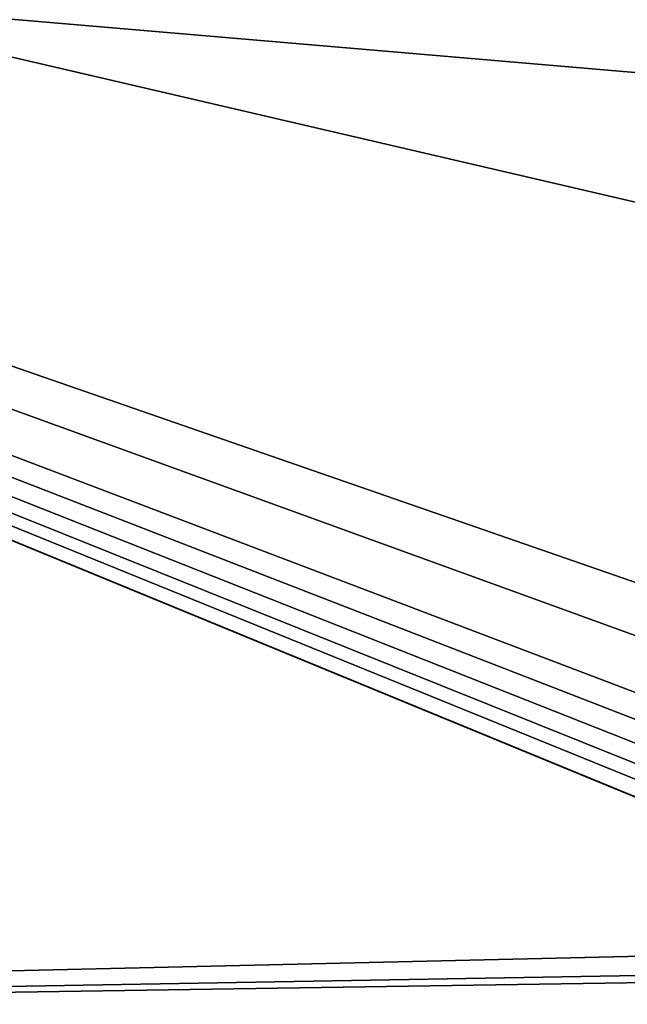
# Model space of a CAD drawing. Header units: metres. Extents: x -31 to 116, y -82 to 82.
# Tile 371 of 656: x 29.63 to 31.11, y -34.9 to -32.51. Entities that reach past the tile are written whole.
import ezdxf

# ---------------------------------------------------------------- set-up
doc = ezdxf.new("R2010")
doc.units = ezdxf.units.M
doc.layers.add('solid_80000000GA_10_1', color=7, linetype='CONTINUOUS')

msp = doc.modelspace()

# ---------------------------------------------------------------- linework, layer by layer
at = {"layer": 'solid_80000000GA_10_1'}
for points in [[(44.944008, -33.816402, 50.992908), (44.944008, -29.641315, 53.527733), (23.04767, -31.943884, 51.737694)], [(32.017227, -34.761749, -50.078793), (23.04767, -34.969704, -49.742542), (23.04767, -31.069263, -52.267593)], [(32.009735, -34.75779, -50.081379), (32.017227, -34.761749, -50.078793), (23.04767, -31.069263, -52.267593)], [(31.868736, -34.653286, -50.150757), (32.009735, -34.75779, -50.081379), (23.04767, -31.069263, -52.267593)], [(31.809341, -34.587605, -50.19482), (31.868736, -34.653286, -50.150757), (23.04767, -31.069263, -52.267593)], [(31.760071, -34.514812, -50.243858), (31.809341, -34.587605, -50.19482), (23.04767, -31.069263, -52.267593)], [(31.722956, -34.4375, -50.296093), (31.760071, -34.514812, -50.243858), (23.04767, -31.069263, -52.267593)], [(31.698877, -34.35865, -50.349483), (31.722956, -34.4375, -50.296093), (23.04767, -31.069263, -52.267593)], [(31.691107, -34.208004, -50.45179), (31.698877, -34.35865, -50.349483), (23.04767, -31.069263, -52.267593)], [(31.72757, -34.082287, -50.537571), (31.691107, -34.208004, -50.45179), (23.04767, -31.069263, -52.267593)], [(32.087807, -33.174015, -51.145866), (31.72757, -34.082287, -50.537571), (23.04767, -31.069263, -52.267593)], [(32.308979, -32.223549, -51.754501), (32.087807, -33.174015, -51.145866), (23.04767, -31.069263, -52.267593)], [(12.5, -31.355291, 49.541309), (103, -31.86529, 52.015404), (103, -35.848087, 49.354969)], [(12.5, -35.020924, 47.021606), (12.5, -31.355291, 49.541309), (103, -35.848087, 49.354969)], [(12.5, -31.355318, -49.54129), (103, -35.856754, -49.348675), (103, -31.870413, -52.012264)], [(12.5, -31.355318, -49.54129), (12.5, -35.020939, -47.021599), (103, -35.856754, -49.348675)], [(44.944008, -33.816402, 50.992908), (23.04767, -31.943884, 51.737694), (23.04767, -35.786476, 49.158199)], [(44.944008, -37.775654, 48.133419), (44.944008, -33.816402, 50.992908), (23.04767, -35.786476, 49.158199)], [(32.017227, -34.761749, -50.078793), (32.157597, -34.810863, -50.047649), (23.04767, -34.969704, -49.742542)], [(32.157597, -34.810863, -50.047649), (32.325771, -34.82835, -50.039059), (23.04767, -34.969704, -49.742542)], [(32.325771, -34.82835, -50.039059), (31.149397, -35.298122, -49.683605), (23.04767, -34.969704, -49.742542)]]:
    msp.add_3dface(points, dxfattribs=at)

doc.saveas('drawing.dxf')
